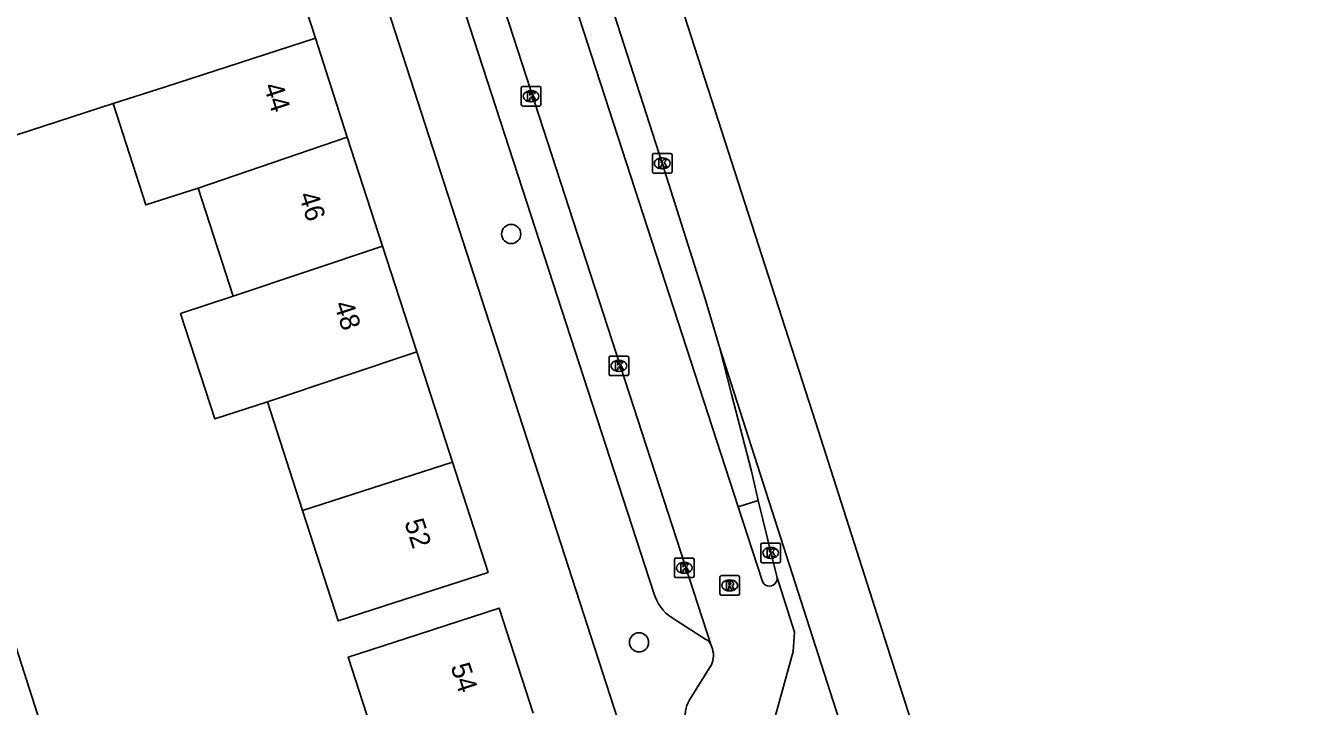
# Model space of a CAD drawing. Extents: x 158087 to 159494, y 382905 to 383981.
# Drawn here: x 159424.6 to 159489.4, y 383089.4 to 383124.2 of the extents above; entities that cross this region are included whole.
import ezdxf

# ---------------------------------------------------------------- set-up
doc = ezdxf.new("R2010")
doc.units = 0
for name, color, linetype in [('IMGEO_Boom', 7, 'Continuous'), ('IMGEO_Erf', 7, 'Continuous'), ('IMGEO_Kolk', 7, 'Continuous'), ('IMGEO_Pand', 7, 'Continuous'), ('IMGEO_Pand_nummerreeks', 7, 'Continuous'), ('IMGEO_Rijbaan_lokaal_gesloten', 7, 'Continuous'), ('IMGEO_Rijbaan_regionaal_gesloten', 7, 'Continuous'), ('IMGEO_Rioolput', 7, 'Continuous'), ('IMGEO_Verkeerseiland_gesloten', 7, 'Continuous'), ('IMGEO_Voetpad_open', 7, 'Continuous')]:
    doc.layers.add(name, color=color, linetype=linetype)

msp = doc.modelspace()

# ---------------------------------------------------------------- linework, layer by layer
at = {"layer": 'IMGEO_Boom'}
for centre in [(159449.316, 383113.538), (159455.835, 383092.722)]:
    msp.add_circle(centre, 0.489, dxfattribs=at)
at = {"layer": 'IMGEO_Erf'}
msp.add_lwpolyline([(159420.995, 383108.115), (159423.481, 383100.772), (159421.592, 383100.164), (159425.853, 383086.939), (159427.474, 383081.912), (159428.062, 383080.288)], dxfattribs=at)
at = {"layer": 'IMGEO_Kolk'}
for p, q in [((159449.828, 383120.134), (159449.828, 383120.986)), ((159449.903, 383121.06), (159450.755, 383121.06)), ((159450.316, 383120.84), (159450.341, 383120.84)), ((159450.829, 383120.986), (159450.829, 383120.134)), ((159450.755, 383120.06), (159449.903, 383120.06)), ((159450.339, 383120.28), (159450.314, 383120.28)), ((159456.517, 383116.717), (159456.517, 383117.569)), ((159456.592, 383117.643), (159457.444, 383117.643)), ((159457.005, 383117.423), (159457.03, 383117.423)), ((159457.518, 383117.569), (159457.518, 383116.717)), ((159457.028, 383116.863), (159457.003, 383116.863)), ((159457.444, 383116.643), (159456.592, 383116.643)), ((159454.305, 383106.392), (159454.305, 383107.244)), ((159454.38, 383107.318), (159455.232, 383107.318)), ((159454.793, 383107.098), (159454.818, 383107.098)), ((159455.306, 383107.244), (159455.306, 383106.392)), ((159454.816, 383106.538), (159454.791, 383106.538)), ((159455.232, 383106.318), (159454.38, 383106.318)), ((159462.043, 383096.858), (159462.043, 383097.71)), ((159462.118, 383097.784), (159462.97, 383097.784)), ((159462.531, 383097.564), (159462.556, 383097.564)), ((159463.044, 383097.71), (159463.044, 383096.858)), ((159457.64, 383096.097), (159457.64, 383096.949)), ((159457.715, 383097.023), (159458.567, 383097.023)), ((159458.128, 383096.803), (159458.153, 383096.803)), ((159458.641, 383096.949), (159458.641, 383096.097)), ((159462.97, 383096.784), (159462.118, 383096.784)), ((159462.554, 383097.004), (159462.529, 383097.004)), ((159458.567, 383096.023), (159457.715, 383096.023)), ((159458.151, 383096.243), (159458.126, 383096.243))]:
    msp.add_line(p, q, dxfattribs=at)
for points in [[(159449.828, 383120.134), (159449.828, 383120.986)], [(159449.903, 383121.06), (159450.755, 383121.06)], [(159450.149, 383120.76), (159450.272, 383120.76), (159450.272, 383120.609), (159450.402, 383120.76), (159450.566, 383120.76), (159450.42, 383120.609), (159450.573, 383120.36), (159450.421, 383120.36), (159450.336, 383120.524), (159450.272, 383120.457), (159450.272, 383120.36), (159450.149, 383120.36), (159450.149, 383120.76)], [(159450.829, 383120.986), (159450.829, 383120.134)], [(159450.755, 383120.06), (159449.903, 383120.06)], [(159456.517, 383116.717), (159456.517, 383117.569)], [(159456.592, 383117.643), (159457.444, 383117.643)], [(159457.518, 383117.569), (159457.518, 383116.717)], [(159456.838, 383117.343), (159456.961, 383117.343), (159456.961, 383117.192), (159457.091, 383117.343), (159457.255, 383117.343), (159457.109, 383117.192), (159457.262, 383116.943), (159457.11, 383116.943), (159457.025, 383117.107), (159456.961, 383117.04), (159456.961, 383116.943), (159456.838, 383116.943), (159456.838, 383117.343)], [(159457.444, 383116.643), (159456.592, 383116.643)], [(159454.305, 383106.392), (159454.305, 383107.244)], [(159454.38, 383107.318), (159455.232, 383107.318)], [(159454.626, 383107.018), (159454.749, 383107.018), (159454.749, 383106.867), (159454.879, 383107.018), (159455.043, 383107.018), (159454.897, 383106.867), (159455.05, 383106.618), (159454.898, 383106.618), (159454.813, 383106.782), (159454.749, 383106.715), (159454.749, 383106.618), (159454.626, 383106.618), (159454.626, 383107.018)], [(159455.306, 383107.244), (159455.306, 383106.392)], [(159455.232, 383106.318), (159454.38, 383106.318)], [(159462.043, 383096.858), (159462.043, 383097.71)], [(159462.118, 383097.784), (159462.97, 383097.784)], [(159462.364, 383097.484), (159462.487, 383097.484), (159462.487, 383097.333), (159462.617, 383097.484), (159462.781, 383097.484), (159462.635, 383097.333), (159462.788, 383097.084), (159462.636, 383097.084), (159462.551, 383097.248), (159462.487, 383097.181), (159462.487, 383097.084), (159462.364, 383097.084), (159462.364, 383097.484)], [(159463.044, 383097.71), (159463.044, 383096.858)], [(159457.64, 383096.097), (159457.64, 383096.949)], [(159457.715, 383097.023), (159458.567, 383097.023)], [(159457.961, 383096.723), (159458.084, 383096.723), (159458.084, 383096.572), (159458.214, 383096.723), (159458.378, 383096.723), (159458.232, 383096.572), (159458.385, 383096.323), (159458.233, 383096.323), (159458.148, 383096.487), (159458.084, 383096.42), (159458.084, 383096.323), (159457.961, 383096.323), (159457.961, 383096.723)], [(159458.641, 383096.949), (159458.641, 383096.097)], [(159462.97, 383096.784), (159462.118, 383096.784)], [(159458.567, 383096.023), (159457.715, 383096.023)]]:
    msp.add_lwpolyline(points, dxfattribs=at)
for centre, start, end in [((159449.905, 383120.984), 91.55205, 178.44795), ((159449.905, 383120.984), 91.55205, 178.44795), ((159450.753, 383120.984), 1.55205, 88.44795), ((159450.753, 383120.984), 1.55205, 88.44795), ((159449.905, 383120.136), 181.55205, 268.44795), ((159449.905, 383120.136), 181.55205, 268.44795), ((159450.753, 383120.136), 271.55205, 358.44795), ((159450.753, 383120.136), 271.55205, 358.44795), ((159456.594, 383117.567), 91.55205, 178.44795), ((159456.594, 383117.567), 91.55205, 178.44795), ((159457.442, 383117.567), 1.55205, 88.44795), ((159457.442, 383117.567), 1.55205, 88.44795), ((159456.594, 383116.719), 181.55205, 268.44795), ((159456.594, 383116.719), 181.55205, 268.44795), ((159457.442, 383116.719), 271.55205, 358.44795), ((159457.442, 383116.719), 271.55205, 358.44795), ((159454.382, 383107.242), 91.55205, 178.44795), ((159454.382, 383107.242), 91.55205, 178.44795), ((159455.23, 383107.242), 1.55205, 88.44795), ((159455.23, 383107.242), 1.55205, 88.44795), ((159454.382, 383106.394), 181.55205, 268.44795), ((159454.382, 383106.394), 181.55205, 268.44795), ((159455.23, 383106.394), 271.55205, 358.44795), ((159455.23, 383106.394), 271.55205, 358.44795), ((159462.12, 383097.708), 91.55205, 178.44795), ((159462.12, 383097.708), 91.55205, 178.44795), ((159462.968, 383097.708), 1.55205, 88.44795), ((159462.968, 383097.708), 1.55205, 88.44795), ((159457.717, 383096.947), 91.55205, 178.44795), ((159457.717, 383096.947), 91.55205, 178.44795), ((159458.565, 383096.947), 1.55205, 88.44795), ((159458.565, 383096.947), 1.55205, 88.44795), ((159462.12, 383096.86), 181.55205, 268.44795), ((159462.12, 383096.86), 181.55205, 268.44795), ((159462.968, 383096.86), 271.55205, 358.44795), ((159462.968, 383096.86), 271.55205, 358.44795), ((159457.717, 383096.099), 181.55205, 268.44795), ((159457.717, 383096.099), 181.55205, 268.44795), ((159458.565, 383096.099), 271.55205, 358.44795), ((159458.565, 383096.099), 271.55205, 358.44795)]:
    msp.add_arc(centre, 0.0765, start, end, dxfattribs=at)
for centre, major_axis, ratio, start_param, end_param in [((159450.315, 383120.56), (-0.387, 0.002), 0.722429, 4.712389, 7.853982), ((159450.34, 383120.56), (-0.39, 0.002), 0.717154, 1.570796, 4.712389), ((159457.004, 383117.143), (-0.387, 0.002), 0.722429, 4.712389, 7.853982), ((159457.029, 383117.143), (-0.39, 0.002), 0.717154, 1.570796, 4.712389), ((159454.792, 383106.818), (-0.387, 0.002), 0.722429, 4.712389, 7.853982), ((159454.817, 383106.818), (-0.39, 0.002), 0.717154, 1.570796, 4.712389), ((159462.53, 383097.284), (-0.387, 0.002), 0.722429, 4.712389, 7.853982), ((159462.555, 383097.284), (-0.39, 0.002), 0.717154, 1.570796, 4.712389), ((159458.127, 383096.523), (-0.387, 0.002), 0.722429, 4.712389, 7.853982), ((159458.152, 383096.523), (-0.39, 0.002), 0.717154, 1.570796, 4.712389)]:
    msp.add_ellipse(centre, major_axis=major_axis, ratio=ratio, start_param=start_param, end_param=end_param, dxfattribs=at)
at = {"layer": 'IMGEO_Pand'}
for points in [[(159416.23, 383123.802), (159437.066, 383130.536), (159439.335, 383123.517)], [(159429.022, 383120.184), (159431.696, 383121.048), (159439.335, 383123.517)], [(159439.335, 383123.517), (159440.963, 383118.478)], [(159429.022, 383120.184), (159418.498, 383116.783)], [(159433.365, 383115.884), (159430.69, 383115.02), (159429.022, 383120.184)], [(159440.963, 383118.478), (159433.365, 383115.884)], [(159440.963, 383118.478), (159442.761, 383112.916)], [(159435.15, 383110.362), (159433.365, 383115.884)], [(159442.761, 383112.916), (159435.15, 383110.362)], [(159442.761, 383112.916), (159444.501, 383107.533)], [(159436.89, 383104.979), (159434.202, 383104.11), (159432.462, 383109.493), (159435.15, 383110.362)], [(159436.89, 383104.979), (159444.501, 383107.533)], [(159444.501, 383107.533), (159446.319, 383101.907)], [(159438.681, 383099.438), (159436.89, 383104.979)], [(159446.319, 383101.907), (159448.135, 383096.289), (159443.378, 383094.751), (159440.497, 383093.82), (159438.681, 383099.438)], [(159446.319, 383101.907), (159438.681, 383099.438)], [(159442.728, 383086.659), (159441.011, 383091.972), (159443.947, 383092.926), (159448.704, 383094.464), (159450.435, 383089.108)]]:
    msp.add_lwpolyline(points, dxfattribs=at)
at = {"layer": 'IMGEO_Rijbaan_lokaal_gesloten'}
for points in [[(159429.946, 383194.868), (159460.895, 383099.637)], [(159459.499, 383092.614), (159444.608, 383138.438)], [(159460.895, 383099.637), (159462.105, 383095.884)], [(159459.573, 383092.386), (159459.499, 383092.614)], [(159458.411, 383089.791), (159459.466, 383091.472)]]:
    msp.add_lwpolyline(points, dxfattribs=at)
for centre, radius, start, end in [((159462.481, 383095.975), 0.387, 193.53996, 16.86641), ((159458.552, 383092.042), 1.077, 328.0397, 18.6061), ((159459.861, 383088.928), 1.687, 149.23481, 191.24867)]:
    msp.add_arc(centre, radius, start, end, dxfattribs=at)
at = {"layer": 'IMGEO_Rijbaan_regionaal_gesloten'}
for points in [[(159381.442, 383350.685), (159381.816, 383349.595), (159386.306, 383335.49), (159392.929, 383314.999), (159404.699, 383278.784), (159410.429, 383261.147), (159414.039, 383250), (159416.152, 383243.476), (159419.898, 383231.888), (159428.476, 383205.358), (159435.444, 383183.894), (159440.525, 383168.19), (159445.308, 383153.393), (159451.336, 383134.79), (159457.015, 383117.143), (159459.21, 383110.234), (159459.934, 383107.768)], [(159441.197, 383177.182), (159447.226, 383158.633), (159455.926, 383131.577), (159464.824, 383103.97), (159471.773, 383082.215), (159474.872, 383072.163), (159476.971, 383065.261), (159479.021, 383058.41), (159480.921, 383051.558), (159482.671, 383045.007), (159484.569, 383037.855), (159486.369, 383030.603), (159488.357, 383022.449), (159489.356, 383018.353)], [(159459.934, 383107.768), (159460.551, 383105.382), (159461.574, 383101.453), (159461.905, 383099.958)], [(159486.627, 383017.291), (159483.553, 383029.65), (159481.021, 383039.465), (159478.489, 383048.595), (159474.796, 383061.418), (159472.37, 383069.65), (159468.836, 383080.045), (159459.934, 383107.768)], [(159461.905, 383099.958), (159462.852, 383096.087)], [(159462.852, 383096.087), (159463.762, 383093.241), (159463.688, 383092.256), (159462.078, 383086.414)]]:
    msp.add_lwpolyline(points, dxfattribs=at)
at = {"layer": 'IMGEO_Rioolput'}
for p, q in [((159459.957, 383095.201), (159459.957, 383096.053)), ((159460.032, 383096.127), (159460.884, 383096.127)), ((159460.958, 383096.053), (159460.958, 383095.201)), ((159460.468, 383095.347), (159460.443, 383095.347)), ((159460.445, 383095.907), (159460.47, 383095.907)), ((159460.884, 383095.127), (159460.032, 383095.127))]:
    msp.add_line(p, q, dxfattribs=at)
for points in [[(159459.957, 383095.201), (159459.957, 383096.053)], [(159460.032, 383096.127), (159460.884, 383096.127)], [(159460.958, 383096.053), (159460.958, 383095.201)], [(159460.546, 383095.825), (159460.294, 383095.827), (159460.294, 383095.427)], [(159460.294, 383095.427), (159460.418, 383095.427), (159460.418, 383095.589), (159460.429, 383095.589)], [(159460.472, 383095.746), (159460.418, 383095.746), (159460.418, 383095.665)], [(159460.418, 383095.665), (159460.47, 383095.665)], [(159460.476, 383095.56), (159460.547, 383095.427), (159460.687, 383095.427), (159460.622, 383095.553)], [(159460.884, 383095.127), (159460.032, 383095.127)]]:
    msp.add_lwpolyline(points, dxfattribs=at)
for centre, radius, start, end in [((159460.034, 383096.051), 0.0765, 91.55205, 178.44795), ((159460.034, 383096.051), 0.0765, 91.55205, 178.44795), ((159460.882, 383096.051), 0.0765, 1.55205, 88.44795), ((159460.882, 383096.051), 0.0765, 1.55205, 88.44795), ((159460.428, 383095.536), 0.0533, 26.02933, 88.69889), ((159460.454, 383095.854), 0.19, 274.7715, 282.96867), ((159460.478, 383095.65), 0.0964, 77.00612, 93.18647), ((159460.492, 383095.707), 0.0378, 276.66336, 79.67722), ((159460.545, 383095.715), 0.109, 350.36119, 89.41601), ((159460.543, 383095.715), 0.112, 277.58423, 350.98172), ((159460.527, 383095.5), 0.108, 29.51342, 73.79051), ((159460.034, 383095.203), 0.0765, 181.55205, 268.44795), ((159460.034, 383095.203), 0.0765, 181.55205, 268.44795), ((159460.882, 383095.203), 0.0765, 271.55205, 358.44795), ((159460.882, 383095.203), 0.0765, 271.55205, 358.44795)]:
    msp.add_arc(centre, radius, start, end, dxfattribs=at)
for centre, major_axis, ratio, start_param, end_param in [((159460.444, 383095.627), (-0.387, 0.002), 0.722429, 4.712389, 7.853982), ((159460.469, 383095.627), (-0.39, 0.002), 0.717154, 1.570796, 4.712389)]:
    msp.add_ellipse(centre, major_axis=major_axis, ratio=ratio, start_param=start_param, end_param=end_param, dxfattribs=at)
at = {"layer": 'IMGEO_Verkeerseiland_gesloten'}
msp.add_lwpolyline([(159460.895, 383099.637), (159461.905, 383099.958)], dxfattribs=at)
at = {"layer": 'IMGEO_Voetpad_open'}
for points in [[(159456.594, 383095.234), (159443.625, 383135.128)], [(159478.717, 383014.761), (159456.073, 383084.704), (159440.509, 383132.78), (159438.159, 383134.063)], [(159459.236, 383092.874), (159457.516, 383093.971)]]:
    msp.add_lwpolyline(points, dxfattribs=at)
for centre, radius, start, end in [((159458.717, 383095.816), 2.202, 195.32765, 236.93183), ((159459.021, 383092.394), 0.526, 24.73767, 65.91963)]:
    msp.add_arc(centre, radius, start, end, dxfattribs=at)

# ---------------------------------------------------------------- texts
at = {"layer": 'IMGEO_Pand_nummerreeks'}
for s, rotation, p in [('44', 287.91074, (159436.677, 383121.078)), ('46', 287.91074, (159438.473, 383115.52)), ('48', 287.91074, (159440.271, 383109.959)), ('52', 287.91074, (159443.861, 383098.848)), ('54', 287.91123, (159446.217, 383091.495))]:
    msp.add_text(s, height=1, rotation=rotation, dxfattribs=at).set_placement(p)

doc.saveas('drawing.dxf')
